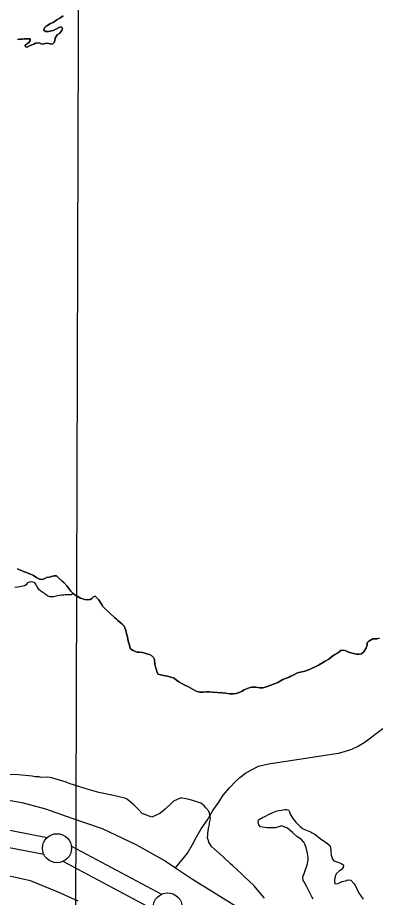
# Model space of a CAD drawing. Extents: x 3146026 to 3183936, y 897894 to 923344.
# Drawn here: x 3165845 to 3166466, y 912404 to 913917 of the extents above; entities that cross this region are included whole.
import ezdxf

# ---------------------------------------------------------------- set-up
doc = ezdxf.new("R2010")
doc.units = 0
for name, color, linetype in [('V-GRID-MAJR', 7, 'Continuous'), ('V-LEVE-TOET', 7, 'Continuous'), ('V-ROAD-CNTR', 7, 'Continuous'), ('V-SITE-VEGE', 7, 'Continuous'), ('V-SURV-LINE', 7, 'Continuous'), ('V-TOPO-SHOR', 7, 'Continuous'), ('V-WETL-SWMP', 7, 'Continuous')]:
    doc.layers.add(name, color=color, linetype=linetype)

msp = doc.modelspace()

# ---------------------------------------------------------------- linework, layer by layer
at = {"layer": 'V-GRID-MAJR'}
msp.add_spline([(3165916.254, 903324.403), (3165935.643, 909383.804), (3165955.043, 915446.67), (3165974.444, 921509.584), (3165974.455, 921513)], degree=3, dxfattribs=at)
at = {"layer": 'V-LEVE-TOET'}
for points in [[(3164852.403000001, 912369.6139999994), (3164955.858000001, 912403.4469999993), (3165193.317000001, 912477.5359999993), (3165373.146000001, 912529.1469999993), (3165482.243000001, 912561.1719999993), (3165558.617000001, 912580.5869999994), (3165603.356000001, 912589.0329999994), (3165642.2860000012, 912588.3709999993), (3165705.964000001, 912585.2069999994), (3165806.765000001, 912575.3749999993), (3165852.259000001, 912567.0839999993), (3165893.391000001, 912556.4219999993), (3165938.353000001, 912540.3089999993), (3165990.596000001, 912522.7529999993), (3166048.312000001, 912494.8369999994), (3166099.297000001, 912466.9079999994), (3166116.736000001, 912455.1669999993)], [(3165949.150000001, 912397.7019999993), (3165914.924000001, 912413.1079999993), (3165867.408000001, 912432.3079999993), (3165838.837000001, 912438.8079999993), (3165754.760000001, 912455.5809999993), (3165709.454000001, 912459.6869999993), (3165663.067000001, 912458.6979999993), (3165600.132000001, 912454.0429999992), (3165517.014000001, 912442.9839999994), (3165444.273000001, 912426.6669999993), (3165314.078000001, 912392.4229999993)], [(3166116.736000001, 912455.1669999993), (3166145.924000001, 912435.5189999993), (3166222.957000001, 912387.8069999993), (3166280.721000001, 912332.7829999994), (3166326.109000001, 912280.2869999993), (3166367.133000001, 912227.9639999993), (3166436.044000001, 912143.8549999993), (3166515.199000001, 912026.2889999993), (3166605.305000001, 911888.5489999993), (3166640.160000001, 911826.0279999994), (3166706.175000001, 911733.9089999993), (3166789.508000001, 911619.6239999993), (3166903.106000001, 911467.9169999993), (3167018.012000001, 911296.1999999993), (3167101.873000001, 911193.5599999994), (3167199.026000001, 911083.3019999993), (3167399.001000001, 910846.9689999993), (3167518.594000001, 910700.0029999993)]]:
    msp.add_lwpolyline(points, dxfattribs=at)
at = {"layer": 'V-ROAD-CNTR'}
for points in [[(3166132.770000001, 912474.2319999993), (3166137.433000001, 912479.9439999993), (3166146.319000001, 912495.0599999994), (3166152.486000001, 912507.0779999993), (3166160.827000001, 912521.8279999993), (3166171.714000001, 912537.6729999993), (3166180.9650000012, 912553.5159999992), (3166191.130000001, 912567.7229999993), (3166198.748000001, 912579.9249999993), (3166209.461000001, 912592.3139999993), (3166220.3570000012, 912603.7949999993), (3166227.258000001, 912610.3549999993), (3166237.433000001, 912617.6489999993), (3166247.792000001, 912623.3059999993), (3166259.424000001, 912629.5119999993), (3166277.064000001, 912633.5439999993), (3166355.813000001, 912645.8689999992), (3166385.096000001, 912650.2839999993), (3166397.281000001, 912651.9429999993), (3166407.646000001, 912654.8719999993), (3166420.372000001, 912658.7159999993), (3166430.916000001, 912664.0079999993), (3166442.909000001, 912671.8519999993), (3166473.252000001, 912694.4619999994)], [(3166116.736000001, 912455.1669999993), (3166125.088000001, 912464.8239999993), (3166132.770000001, 912474.2319999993)]]:
    msp.add_lwpolyline(points, dxfattribs=at)
at = {"layer": 'V-SITE-VEGE'}
for points in [[(3165845.046000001, 912969.1519999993), (3165855.423000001, 912964.6219999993), (3165858.882000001, 912963.5339999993), (3165865.981000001, 912960.8189999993), (3165872.534000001, 912957.9189999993), (3165878.363000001, 912953.9269999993), (3165883.098000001, 912951.5699999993), (3165887.282000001, 912950.8509999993), (3165891.102000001, 912952.1309999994), (3165894.917000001, 912954.1379999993), (3165899.283000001, 912954.8729999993), (3165903.648000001, 912956.1529999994), (3165908.192000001, 912957.0709999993), (3165912.014000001, 912957.0789999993), (3165916.386000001, 912953.2649999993)], [(3165916.386000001, 912953.2649999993), (3165922.035000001, 912947.8179999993), (3165924.586000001, 912945.6389999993), (3165929.690000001, 912939.6439999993), (3165936.983000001, 912930.5589999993), (3165939.537000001, 912928.0179999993), (3165940.735000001, 912926.9709999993), (3165943.905000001, 912924.2039999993), (3165953.557000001, 912918.9449999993), (3165957.379000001, 912917.4969999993), (3165960.474000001, 912916.5939999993), (3165965.933000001, 912915.6929999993), (3165969.753000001, 912916.2459999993), (3165972.659000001, 912918.2509999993), (3165975.930000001, 912920.9869999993), (3165978.656000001, 912922.2649999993), (3165981.572000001, 912919.3589999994), (3165984.853000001, 912915.5429999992), (3165987.954000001, 912911.1829999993), (3165989.961000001, 912907.9129999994), (3165991.421000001, 912905.1869999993), (3165993.606000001, 912902.8229999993), (3166012.196000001, 912884.6639999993), (3166015.108000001, 912882.6689999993), (3166017.8400000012, 912880.4899999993), (3166024.764000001, 912874.3169999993), (3166028.228000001, 912870.3189999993), (3166029.870000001, 912867.5939999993), (3166031.150000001, 912863.4119999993), (3166031.885000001, 912859.4119999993), (3166034.081000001, 912851.9569999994), (3166035.369000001, 912844.4979999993), (3166037.745000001, 912837.5899999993), (3166038.478000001, 912834.3179999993), (3166039.573000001, 912831.4089999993), (3166043.764000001, 912828.6879999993), (3166047.952000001, 912826.8769999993), (3166050.862000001, 912825.9699999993), (3166054.135000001, 912825.9759999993), (3166059.779000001, 912825.2589999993), (3166064.145000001, 912824.1759999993), (3166069.061000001, 912822.3629999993), (3166072.155000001, 912821.8229999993), (3166076.1610000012, 912819.6479999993), (3166079.075000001, 912816.9239999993), (3166080.902000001, 912813.2889999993), (3166081.279000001, 912805.4629999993), (3166083.112000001, 912798.1929999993), (3166084.025000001, 912795.2849999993), (3166084.576000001, 912792.1919999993), (3166087.130000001, 912788.1949999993), (3166091.136000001, 912786.9289999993), (3166099.324000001, 912785.3069999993), (3166103.145000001, 912784.7639999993), (3166114.248000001, 912781.1449999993), (3166118.258000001, 912777.6969999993), (3166122.446000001, 912774.9749999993), (3166131.916000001, 912769.5329999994), (3166139.381000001, 912765.9079999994), (3166147.208000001, 912761.7369999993), (3166151.034000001, 912759.3789999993), (3166153.944000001, 912757.9289999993), (3166158.497000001, 912757.0259999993), (3166164.680000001, 912756.8579999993), (3166170.684000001, 912757.4109999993), (3166174.868000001, 912757.6039999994), (3166180.509000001, 912757.0669999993), (3166197.247000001, 912756.0019999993), (3166202.887000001, 912755.4659999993), (3166210.348000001, 912754.3859999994), (3166215.988000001, 912754.3959999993), (3166221.444000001, 912754.9519999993), (3166226.353000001, 912756.4159999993), (3166230.171000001, 912758.2429999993), (3166234.713000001, 912760.9789999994), (3166240.714000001, 912763.5389999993), (3166243.804000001, 912764.6319999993), (3166247.441000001, 912765.5499999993), (3166254.718000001, 912765.7419999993), (3166261.632000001, 912764.6629999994), (3166267.272000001, 912764.4889999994), (3166271.272000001, 912765.5909999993), (3166276.363000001, 912767.2329999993), (3166285.634000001, 912770.7089999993), (3166293.087000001, 912773.8139999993), (3166301.631000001, 912778.5589999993), (3166307.995000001, 912780.9339999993), (3166312.172000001, 912782.7609999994), (3166315.083000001, 912784.4039999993), (3166319.445000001, 912786.4129999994), (3166326.533000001, 912790.0619999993), (3166339.081000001, 912793.1789999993), (3166342.716000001, 912794.4549999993), (3166347.081000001, 912796.1019999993), (3166362.713000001, 912803.5869999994), (3166374.526000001, 912810.3379999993), (3166380.3400000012, 912813.9869999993), (3166385.245000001, 912817.9969999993), (3166390.697000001, 912822.0089999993), (3166394.514000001, 912823.6539999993), (3166397.9650000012, 912825.6609999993)], [(3166397.9650000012, 912825.6609999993), (3166401.750000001, 912829.1399999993), (3166403.122000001, 912828.5499999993), (3166406.213000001, 912829.2839999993), (3166409.672000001, 912828.3779999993), (3166413.495000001, 912826.2029999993), (3166418.593000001, 912824.3909999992), (3166423.141000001, 912823.3099999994), (3166428.237000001, 912822.4089999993), (3166432.241000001, 912822.2319999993), (3166436.969000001, 912822.9679999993), (3166440.601000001, 912826.2509999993), (3166444.5900000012, 912833.3509999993), (3166446.402000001, 912837.9039999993), (3166446.759000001, 912842.0879999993), (3166449.302000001, 912844.4569999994), (3166456.391000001, 912848.4709999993), (3166462.938000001, 912849.0279999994), (3166466.940000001, 912849.7639999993)], [(3165846.906000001, 912614.9009999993), (3165815.420000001, 912615.8799999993)], [(3166269.986000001, 912402.9819999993), (3166251.367000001, 912424.6299999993), (3166235.342000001, 912439.5699999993), (3166230.171000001, 912444.7199999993), (3166215.697000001, 912458.1159999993), (3166211.560000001, 912461.7209999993), (3166198.637000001, 912473.5709999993), (3166183.648000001, 912486.9649999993), (3166178.993000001, 912491.6009999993), (3166174.336000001, 912498.8179999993), (3166172.777000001, 912503.9769999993), (3166171.741000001, 912506.0419999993), (3166172.753000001, 912518.9459999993), (3166174.291000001, 912525.1409999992), (3166175.315000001, 912529.7879999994), (3166175.311000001, 912532.3709999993), (3166176.849000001, 912539.0819999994), (3166175.800000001, 912547.3399999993), (3166174.244000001, 912552.4989999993), (3166169.073000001, 912558.1649999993), (3166165.970000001, 912561.2579999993), (3166160.285000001, 912565.8919999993), (3166148.406000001, 912570.0029999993), (3166140.143000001, 912572.5669999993), (3166131.883000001, 912574.1029999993), (3166127.752000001, 912574.6109999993), (3166124.656000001, 912574.6049999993), (3166113.310000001, 912569.4229999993), (3166109.187000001, 912565.8039999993), (3166098.881000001, 912555.9799999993), (3166089.604000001, 912548.2219999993), (3166076.196000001, 912542.0049999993), (3166059.668000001, 912548.1689999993), (3166052.947000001, 912555.3839999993), (3166045.191000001, 912563.1109999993), (3166038.472000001, 912568.7799999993), (3166032.270000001, 912573.4149999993), (3166029.688000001, 912574.9589999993), (3166010.066000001, 912579.5689999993), (3165984.767000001, 912584.6869999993), (3165964.627000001, 912590.3289999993), (3165952.2320000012, 912594.4369999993), (3165933.643000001, 912600.0839999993), (3165928.994000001, 912602.1399999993), (3165905.755000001, 912609.3239999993), (3165901.108000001, 912610.3499999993), (3165896.461000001, 912610.8539999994), (3165885.1070000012, 912610.3219999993), (3165881.492000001, 912611.3479999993), (3165878.396000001, 912611.3419999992), (3165875.299000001, 912611.3379999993), (3165870.136000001, 912612.3599999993), (3165846.906000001, 912614.9009999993)]]:
    msp.add_lwpolyline(points, dxfattribs=at)
at = {"layer": 'V-SURV-LINE'}
for points in [[(3165740.5925623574, 912537.2788667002), (3165896.197864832, 912507.1334741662)], [(3165890.4805495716, 912477.6833053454), (3165734.876673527, 912507.8284215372)], [(3165937.6408904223, 912492.4199204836), (3166092.7689339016, 912409.4989151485)], [(3166078.6460843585, 912383.0310929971), (3165923.5183887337, 912465.9519123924)]]:
    msp.add_lwpolyline(points, dxfattribs=at)
for centre in [(3165912.950940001, 912488.6085699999), (3166103.3360800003, 912386.8420999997)]:
    msp.add_circle(centre, 25, dxfattribs=at)
at = {"layer": 'V-TOPO-SHOR'}
for points in [[(3165893.297000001, 913893.5699999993), (3165890.383000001, 913895.7489999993), (3165891.2860000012, 913899.5709999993), (3165893.4650000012, 913902.1199999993), (3165897.100000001, 913903.9449999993), (3165902.007000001, 913907.0479999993), (3165906.187000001, 913908.6919999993), (3165912.9110000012, 913913.2509999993), (3165917.818000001, 913916.1699999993), (3165923.814000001, 913920.0009999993)], [(3165844.7490000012, 913879.2969999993), (3165848.751000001, 913880.0309999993), (3165853.300000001, 913880.2209999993), (3165856.390000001, 913880.5899999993), (3165862.393000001, 913880.9639999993), (3165866.579000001, 913880.7899999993), (3165866.583000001, 913877.5159999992), (3165864.588000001, 913874.4189999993), (3165858.409000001, 913870.0419999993), (3165858.598000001, 913866.9499999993), (3165861.690000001, 913866.2269999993), (3165865.870000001, 913868.6009999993), (3165869.870000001, 913870.4249999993), (3165873.325000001, 913871.5229999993), (3165876.051000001, 913872.9829999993), (3165880.415000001, 913874.0809999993), (3165883.510000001, 913873.1779999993), (3165886.969000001, 913871.3649999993), (3165890.971000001, 913872.0989999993), (3165895.335000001, 913873.3809999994), (3165898.427000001, 913872.8399999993), (3165901.886000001, 913871.9369999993), (3165904.979000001, 913871.7609999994), (3165907.885000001, 913874.6749999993), (3165908.970000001, 913877.9519999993), (3165909.509000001, 913881.7729999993), (3165913.320000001, 913887.4199999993), (3165917.318000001, 913889.9739999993), (3165919.677000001, 913892.5229999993), (3165921.494000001, 913895.0729999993), (3165922.577000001, 913899.0789999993), (3165920.210000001, 913901.2559999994), (3165916.208000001, 913900.3409999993), (3165911.121000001, 913897.0579999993), (3165906.576000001, 913895.0489999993), (3165898.575000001, 913893.2159999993), (3165893.297000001, 913893.5699999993)], [(3165940.735000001, 912926.9709999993), (3165939.535000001, 912928.0179999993), (3165936.983000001, 912930.5589999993), (3165929.690000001, 912939.6439999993), (3165924.586000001, 912945.6389999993), (3165922.035000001, 912947.8179999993), (3165916.386000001, 912953.2649999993), (3165912.014000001, 912957.0789999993), (3165908.192000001, 912957.0709999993), (3165903.648000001, 912956.1529999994), (3165899.283000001, 912954.8729999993), (3165894.917000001, 912954.1379999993), (3165891.102000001, 912952.1309999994), (3165887.282000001, 912950.8509999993), (3165883.098000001, 912951.5699999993), (3165878.363000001, 912953.9269999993), (3165872.534000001, 912957.9189999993), (3165865.981000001, 912960.8189999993), (3165858.882000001, 912963.5339999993), (3165855.423000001, 912964.6219999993), (3165845.046000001, 912969.1519999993)], [(3166401.750000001, 912829.1399999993), (3166397.967000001, 912825.6609999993), (3166394.514000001, 912823.6539999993), (3166390.697000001, 912822.0089999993), (3166385.245000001, 912817.9969999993), (3166380.3400000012, 912813.9869999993), (3166374.526000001, 912810.3379999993), (3166362.713000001, 912803.5869999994), (3166347.081000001, 912796.1019999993), (3166342.716000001, 912794.4549999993), (3166339.081000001, 912793.1769999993), (3166326.533000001, 912790.0619999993), (3166319.445000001, 912786.4129999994), (3166315.083000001, 912784.4039999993), (3166312.175000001, 912782.7609999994), (3166307.995000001, 912780.9339999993), (3166301.631000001, 912778.5589999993), (3166293.087000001, 912773.8139999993), (3166285.634000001, 912770.7089999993), (3166276.363000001, 912767.2349999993), (3166271.272000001, 912765.5909999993), (3166267.272000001, 912764.4909999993), (3166261.632000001, 912764.6629999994), (3166254.718000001, 912765.7419999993), (3166247.441000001, 912765.5499999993), (3166243.804000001, 912764.6319999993), (3166240.714000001, 912763.5369999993), (3166234.713000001, 912760.9789999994), (3166230.171000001, 912758.2429999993), (3166226.353000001, 912756.4159999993), (3166221.444000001, 912754.9519999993), (3166215.988000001, 912754.3959999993), (3166210.348000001, 912754.3859999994), (3166202.887000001, 912755.4659999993), (3166197.247000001, 912756.0019999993), (3166180.509000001, 912757.0649999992), (3166174.868000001, 912757.6019999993), (3166170.684000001, 912757.4109999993), (3166164.682000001, 912756.8559999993), (3166158.497000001, 912757.0259999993), (3166153.946000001, 912757.9289999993), (3166151.034000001, 912759.3789999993), (3166147.208000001, 912761.7369999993), (3166139.381000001, 912765.9079999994), (3166131.916000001, 912769.5329999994), (3166122.446000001, 912774.9749999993), (3166118.258000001, 912777.6969999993), (3166114.248000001, 912781.1449999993), (3166103.145000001, 912784.7639999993), (3166099.324000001, 912785.3049999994), (3166091.136000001, 912786.9289999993), (3166087.130000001, 912788.1949999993), (3166084.576000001, 912792.1919999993), (3166084.025000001, 912795.2849999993), (3166083.112000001, 912798.1929999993), (3166081.279000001, 912805.4649999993), (3166080.902000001, 912813.2889999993), (3166079.075000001, 912816.9239999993), (3166076.1610000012, 912819.6479999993), (3166072.155000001, 912821.8229999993), (3166069.061000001, 912822.3629999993), (3166064.145000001, 912824.1759999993), (3166059.779000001, 912825.2589999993), (3166054.137000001, 912825.9759999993), (3166050.862000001, 912825.9699999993), (3166047.952000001, 912826.8749999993), (3166043.764000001, 912828.6879999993), (3166039.573000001, 912831.4089999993), (3166038.478000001, 912834.3179999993), (3166037.745000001, 912837.5899999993), (3166035.369000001, 912844.4999999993), (3166034.081000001, 912851.9569999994), (3166031.885000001, 912859.4119999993), (3166031.150000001, 912863.4119999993), (3166029.870000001, 912867.5939999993), (3166028.228000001, 912870.3189999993), (3166024.764000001, 912874.3169999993), (3166017.8400000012, 912880.4899999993), (3166015.108000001, 912882.6689999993), (3166012.196000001, 912884.6639999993), (3165993.606000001, 912902.8229999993), (3165991.421000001, 912905.1869999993), (3165989.961000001, 912907.9129999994), (3165987.954000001, 912911.1829999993), (3165984.853000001, 912915.5429999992), (3165981.572000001, 912919.3589999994), (3165978.656000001, 912922.2649999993), (3165975.930000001, 912920.9869999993), (3165972.659000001, 912918.2509999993), (3165969.753000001, 912916.2459999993), (3165965.933000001, 912915.6929999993), (3165960.474000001, 912916.5939999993), (3165957.379000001, 912917.4969999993), (3165953.557000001, 912918.9449999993), (3165943.905000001, 912924.2039999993), (3165940.735000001, 912926.9709999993)], [(3166466.940000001, 912849.7639999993), (3166462.938000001, 912849.0279999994), (3166456.391000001, 912848.4709999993), (3166449.302000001, 912844.4569999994), (3166446.759000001, 912842.0879999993), (3166446.402000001, 912837.9039999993), (3166444.5900000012, 912833.3509999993), (3166440.601000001, 912826.2509999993), (3166436.969000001, 912822.9699999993), (3166432.241000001, 912822.2319999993), (3166428.237000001, 912822.4089999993), (3166423.141000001, 912823.3099999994), (3166418.593000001, 912824.3909999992), (3166413.495000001, 912826.2029999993), (3166409.672000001, 912828.3779999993), (3166406.213000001, 912829.2839999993), (3166403.122000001, 912828.5499999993), (3166401.750000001, 912829.1399999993)]]:
    msp.add_lwpolyline(points, dxfattribs=at)
at = {"layer": 'V-WETL-SWMP'}
for points in [[(3165923.815000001, 913920.0009999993), (3165917.818000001, 913916.1699999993), (3165912.9110000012, 913913.2509999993), (3165906.188000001, 913908.6919999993), (3165902.007000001, 913907.0469999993), (3165897.100000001, 913903.9459999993), (3165893.4650000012, 913902.1209999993), (3165891.2860000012, 913899.5699999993), (3165890.383000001, 913895.7479999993), (3165893.298000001, 913893.5699999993), (3165898.574000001, 913893.2149999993), (3165906.576000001, 913895.0479999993), (3165911.120000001, 913897.0569999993), (3165916.208000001, 913900.3409999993), (3165920.209000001, 913901.2569999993), (3165922.578000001, 913899.0779999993), (3165921.493000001, 913895.0739999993), (3165919.6780000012, 913892.5239999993), (3165917.318000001, 913889.9729999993), (3165913.320000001, 913887.4189999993), (3165909.509000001, 913881.7729999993), (3165908.970000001, 913877.9519999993), (3165907.884000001, 913874.6759999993), (3165904.978000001, 913871.7599999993), (3165901.886000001, 913871.9359999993), (3165898.427000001, 913872.8399999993), (3165895.334000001, 913873.3799999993), (3165890.970000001, 913872.0989999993), (3165886.969000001, 913871.3649999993), (3165883.509000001, 913873.1779999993), (3165880.415000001, 913874.0819999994), (3165876.051000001, 913872.9829999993), (3165873.325000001, 913871.5229999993), (3165869.870000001, 913870.4259999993), (3165865.871000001, 913868.5999999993), (3165861.691000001, 913866.2279999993), (3165858.597000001, 913866.9499999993), (3165858.410000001, 913870.0419999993), (3165864.588000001, 913874.4189999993), (3165866.583000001, 913877.5149999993), (3165866.578000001, 913880.7899999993), (3165862.393000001, 913880.9639999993), (3165856.391000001, 913880.5899999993), (3165853.299000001, 913880.2209999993), (3165848.751000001, 913880.0309999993), (3165844.750000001, 913879.2969999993)], [(3165845.046000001, 912969.1509999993), (3165855.423000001, 912964.6209999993), (3165858.882000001, 912963.5349999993), (3165865.981000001, 912960.8189999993), (3165872.535000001, 912957.9189999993), (3165878.364000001, 912953.9269999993), (3165883.098000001, 912951.5699999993), (3165887.283000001, 912950.8499999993), (3165891.101000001, 912952.1299999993), (3165894.918000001, 912954.1379999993), (3165899.283000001, 912954.8729999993), (3165903.647000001, 912956.1539999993), (3165908.193000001, 912957.0709999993), (3165912.014000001, 912957.0779999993), (3165916.386000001, 912953.2649999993), (3165922.035000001, 912947.8169999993), (3165924.586000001, 912945.6379999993), (3165929.690000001, 912939.6439999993), (3165936.9820000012, 912930.5599999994), (3165939.534000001, 912928.0179999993), (3165940.735000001, 912926.9709999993), (3165937.350000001, 912924.3399999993), (3165927.708000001, 912924.3239999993), (3165924.617000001, 912923.7729999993), (3165920.797000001, 912923.5839999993), (3165914.067000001, 912922.8449999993), (3165907.157000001, 912921.1959999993), (3165900.426000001, 912921.0019999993), (3165896.421000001, 912922.8139999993), (3165893.688000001, 912924.9929999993), (3165884.946000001, 912930.7989999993), (3165882.395000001, 912933.1599999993), (3165878.018000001, 912939.3369999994), (3165876.011000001, 912943.1539999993), (3165874.005000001, 912945.6979999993), (3165868.364000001, 912946.7789999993), (3165865.272000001, 912946.2279999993), (3165861.819000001, 912944.4029999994), (3165860.004000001, 912941.8529999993), (3165857.279000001, 912939.6649999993), (3165848.913000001, 912938.0139999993), (3165845.821000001, 912937.8259999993), (3165840.365000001, 912937.0889999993)], [(3166353.664000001, 912400.7599999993), (3166351.110000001, 912404.9399999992), (3166343.989000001, 912420.0269999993), (3166341.9820000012, 912423.4799999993), (3166338.331000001, 912430.5679999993), (3166336.690000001, 912433.1119999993), (3166335.7690000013, 912439.6599999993), (3166337.037000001, 912442.5729999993), (3166338.669000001, 912445.4859999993), (3166339.391000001, 912448.7619999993), (3166342.650000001, 912458.2279999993), (3166343.916000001, 912462.5959999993), (3166344.815000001, 912468.6009999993), (3166344.807000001, 912473.1489999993), (3166343.517000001, 912482.6059999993), (3166341.504000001, 912489.6979999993), (3166339.493000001, 912495.3339999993), (3166337.850000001, 912498.9699999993), (3166333.475000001, 912503.8739999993), (3166325.280000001, 912508.7719999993), (3166318.173000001, 912515.6719999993), (3166309.247000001, 912522.9339999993), (3166299.052000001, 912526.9179999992), (3166294.871000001, 912525.4559999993), (3166288.324000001, 912523.8069999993), (3166281.776000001, 912523.4319999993), (3166273.953000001, 912523.7819999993), (3166270.677000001, 912524.3219999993), (3166266.856000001, 912524.6799999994), (3166263.035000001, 912525.4009999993), (3166259.936000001, 912528.8519999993), (3166258.836000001, 912533.9439999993), (3166259.558000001, 912537.4019999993), (3166266.463000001, 912541.5979999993), (3166270.280000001, 912543.4229999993), (3166279.005000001, 912547.9859999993), (3166290.095000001, 912552.1899999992), (3166294.822000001, 912553.4709999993), (3166299.006000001, 912554.0239999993), (3166304.825000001, 912555.1259999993), (3166308.099000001, 912555.4949999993), (3166311.011000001, 912554.7729999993), (3166313.200000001, 912551.3199999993), (3166314.299000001, 912546.9559999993), (3166318.6780000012, 912539.6869999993), (3166323.601000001, 912533.1459999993), (3166331.072000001, 912525.8819999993), (3166335.080000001, 912522.7959999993), (3166340.542000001, 912520.0769999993), (3166348.916000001, 912516.8169999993), (3166352.011000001, 912515.1849999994), (3166357.110000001, 912512.1009999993), (3166368.041000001, 912503.3879999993), (3166374.050000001, 912499.7599999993), (3166379.150000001, 912496.3119999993), (3166382.066000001, 912493.2239999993), (3166383.527000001, 912489.9519999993), (3166384.080000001, 912485.9509999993), (3166383.904000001, 912482.1299999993), (3166384.641000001, 912476.6739999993), (3166385.738000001, 912473.5829999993), (3166386.654000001, 912469.9459999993), (3166389.389000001, 912466.6769999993), (3166392.483000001, 912465.5899999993), (3166396.123000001, 912464.8689999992), (3166402.677000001, 912462.1519999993), (3166405.956000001, 912459.6099999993), (3166405.235000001, 912455.2429999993), (3166401.967000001, 912451.5989999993), (3166398.151000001, 912449.0449999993), (3166393.066000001, 912444.3069999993), (3166391.436000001, 912440.1199999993), (3166390.172000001, 912434.4779999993), (3166390.541000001, 912431.2039999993), (3166390.729000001, 912427.5659999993), (3166396.551000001, 912427.7579999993), (3166403.821000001, 912431.4089999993), (3166409.459000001, 912432.3279999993), (3166413.822000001, 912434.1549999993), (3166418.189000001, 912433.4349999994), (3166423.474000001, 912427.9859999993), (3166425.663000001, 912424.8979999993), (3166431.506000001, 912412.1729999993), (3166439.712000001, 912400.9079999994)]]:
    msp.add_lwpolyline(points, dxfattribs=at)

doc.saveas('drawing.dxf')
